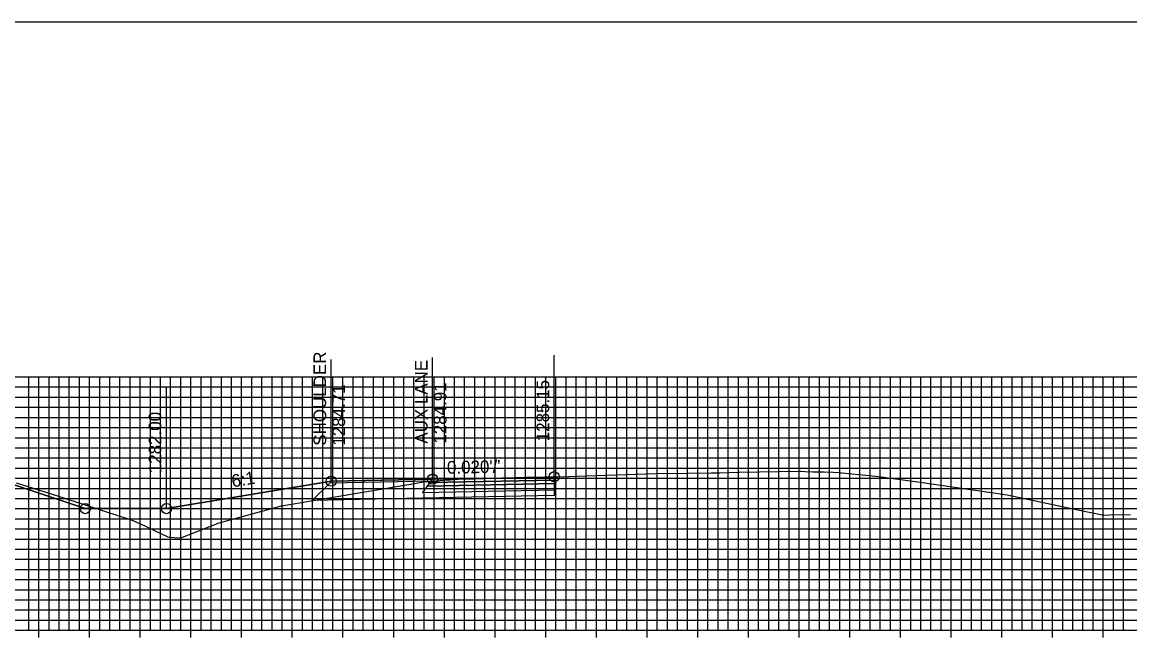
# Model space of a CAD drawing. Extents: x 674939 to 678919, y 750652 to 765176.
# Drawn here: x 678641.9 to 678751.2, y 763735.2 to 763796.3 of the extents above; entities that cross this region are included whole.
import ezdxf

# ---------------------------------------------------------------- set-up
doc = ezdxf.new("R2010")
doc.units = 0
for name, color, linetype in [('R_Alt Surface', 7, 'Continuous'), ('R_Axis', 7, 'Continuous'), ('R_Exist Surface', 7, 'Continuous'), ('R_Fin Surface', 7, 'Continuous'), ('R_Grid', 7, 'Continuous'), ('R_No Plot', 7, 'Continuous'), ('R_Xsect Elev', 7, 'Continuous'), ('R_Xsect Slope', 7, 'Continuous')]:
    doc.layers.add(name, color=color, linetype=linetype)

msp = doc.modelspace()

# ---------------------------------------------------------------- linework, layer by layer
for points in [[(678656.11, 763748.29), (678648.11, 763748.29), (678632.1, 763753.62)], [(678672.37, 763751), (678656.11, 763748.29)]]:
    msp.add_lwpolyline(points)
at = {"layer": 'R_Alt Surface'}
for points in [[(678694.37, 763751.11), (678694.37, 763750.78), (678681.87, 763750.52), (678682.12, 763750.86)], [(678694.37, 763750.78), (678694.37, 763750.12), (678681.37, 763749.85), (678681.87, 763750.52)]]:
    msp.add_lwpolyline(points, close=True, dxfattribs=at)
msp.add_lwpolyline([(678694.37, 763750.12), (678694.37, 763749.58), (678681.37, 763749.31), (678670.49, 763749.09), (678672.25, 763750.84)], dxfattribs=at)
at = {"layer": 'R_Axis'}
for p, q in [((678643.53, 763735.59), (678643.53, 763736.99)), ((678648.53, 763735.59), (678648.53, 763736.99)), ((678653.53, 763735.59), (678653.53, 763736.99)), ((678658.53, 763735.59), (678658.53, 763736.99)), ((678663.53, 763735.59), (678663.53, 763736.99)), ((678668.53, 763735.59), (678668.53, 763736.99)), ((678673.53, 763735.59), (678673.53, 763736.99)), ((678678.53, 763735.59), (678678.53, 763736.99)), ((678683.53, 763735.59), (678683.53, 763736.99)), ((678688.53, 763735.59), (678688.53, 763736.99)), ((678693.53, 763735.59), (678693.53, 763736.99)), ((678698.53, 763735.59), (678698.53, 763736.99)), ((678703.53, 763735.59), (678703.53, 763736.99)), ((678708.53, 763735.59), (678708.53, 763736.99)), ((678713.53, 763735.59), (678713.53, 763736.99)), ((678718.53, 763735.59), (678718.53, 763736.99)), ((678723.53, 763735.59), (678723.53, 763736.99)), ((678728.53, 763735.59), (678728.53, 763736.99)), ((678733.53, 763735.59), (678733.53, 763736.99)), ((678738.53, 763735.59), (678738.53, 763736.99)), ((678743.53, 763735.59), (678743.53, 763736.99)), ((678748.53, 763735.59), (678748.53, 763736.99)), ((678598.53, 763736.29), (678898.53, 763736.29))]:
    msp.add_line(p, q, dxfattribs=at)
at = {"layer": 'R_Exist Surface'}
msp.add_lwpolyline([(678641.3, 763750.83), (678644.55, 763749.8), (678652.65, 763747.19), (678653.54, 763746.79), (678656.26, 763745.51), (678656.89, 763745.45), (678657.55, 763745.4), (678661.16, 763746.83), (678661.23, 763746.85), (678661.32, 763746.88), (678667.45, 763748.56), (678680.58, 763750.77), (678681.62, 763750.95), (678681.84, 763750.96), (678683.95, 763751.13), (678683.98, 763751.13), (678684.1, 763751.13), (678684.48, 763751.16), (678684.9, 763751.2), (678685.1, 763751.22), (678685.62, 763751.21), (678688.52, 763751.28), (678691.52, 763751.38), (678692.29, 763751.4), (678693.4, 763751.41), (678694.37, 763751.44), (678694.7, 763751.44), (678695.77, 763751.47), (678698.46, 763751.56), (678704.38, 763751.74), (678707.45, 763751.79), (678709.84, 763751.82), (678710.71, 763751.83), (678712.62, 763751.88), (678716.59, 763751.95), (678718.62, 763751.97), (678718.65, 763751.97), (678718.72, 763751.97), (678719.11, 763751.94), (678719.87, 763751.92), (678720.92, 763751.91), (678721.01, 763751.92), (678721.87, 763751.89), (678722.5, 763751.87), (678722.66, 763751.83), (678722.74, 763751.82), (678725.41, 763751.55), (678726.36, 763751.45), (678730.48, 763750.89), (678739.04, 763749.66), (678746.17, 763748.13), (678748.57, 763747.66), (678749.18, 763747.68), (678751.22, 763747.7)], dxfattribs=at)
at = {"layer": 'R_Fin Surface'}
for points in [[(678632.1, 763753.62), (678648.11, 763748.29), (678656.11, 763748.29), (678672.37, 763751), (678682.37, 763751.2), (678694.37, 763751.44)], [(678672.37, 763751), (678682.37, 763751.2), (678694.37, 763751.44)], [(678672.37, 763751), (678672.37, 763751)]]:
    msp.add_lwpolyline(points, dxfattribs=at)
for points in [[(678682.37, 763751.2), (678672.37, 763751), (678672.25, 763750.84), (678682.25, 763751.04)], [(678694.37, 763751.44), (678694.37, 763751.11), (678682.12, 763750.86), (678682.37, 763751.2)]]:
    msp.add_lwpolyline(points, close=True, dxfattribs=at)
at = {"layer": 'R_Grid'}
for p, q in [((678598.53, 763761.29), (678898.53, 763761.29)), ((678642.53, 763736.29), (678642.53, 763761.29)), ((678643.53, 763736.29), (678643.53, 763761.29)), ((678644.53, 763736.29), (678644.53, 763761.29)), ((678645.53, 763736.29), (678645.53, 763761.29)), ((678646.53, 763736.29), (678646.53, 763761.29)), ((678647.53, 763736.29), (678647.53, 763761.29)), ((678648.53, 763736.29), (678648.53, 763761.29)), ((678649.53, 763736.29), (678649.53, 763761.29)), ((678650.53, 763736.29), (678650.53, 763761.29)), ((678651.53, 763736.29), (678651.53, 763761.29)), ((678652.53, 763736.29), (678652.53, 763761.29)), ((678653.53, 763736.29), (678653.53, 763761.29)), ((678654.53, 763736.29), (678654.53, 763761.29)), ((678655.53, 763736.29), (678655.53, 763761.29)), ((678656.53, 763736.29), (678656.53, 763761.29)), ((678657.53, 763736.29), (678657.53, 763761.29)), ((678658.53, 763736.29), (678658.53, 763761.29)), ((678659.53, 763736.29), (678659.53, 763761.29)), ((678660.53, 763736.29), (678660.53, 763761.29)), ((678661.53, 763736.29), (678661.53, 763761.29)), ((678662.53, 763736.29), (678662.53, 763761.29)), ((678663.53, 763736.29), (678663.53, 763761.29)), ((678664.53, 763736.29), (678664.53, 763761.29)), ((678665.53, 763736.29), (678665.53, 763761.29)), ((678666.53, 763736.29), (678666.53, 763761.29)), ((678667.53, 763736.29), (678667.53, 763761.29)), ((678668.53, 763736.29), (678668.53, 763761.29)), ((678669.53, 763736.29), (678669.53, 763761.29)), ((678670.53, 763736.29), (678670.53, 763761.29)), ((678671.53, 763736.29), (678671.53, 763761.29)), ((678672.53, 763736.29), (678672.53, 763761.29)), ((678673.53, 763736.29), (678673.53, 763761.29)), ((678674.53, 763736.29), (678674.53, 763761.29)), ((678675.53, 763736.29), (678675.53, 763761.29)), ((678676.53, 763736.29), (678676.53, 763761.29)), ((678677.53, 763736.29), (678677.53, 763761.29)), ((678678.53, 763736.29), (678678.53, 763761.29)), ((678679.53, 763736.29), (678679.53, 763761.29)), ((678680.53, 763736.29), (678680.53, 763761.29)), ((678681.53, 763736.29), (678681.53, 763761.29)), ((678682.53, 763736.29), (678682.53, 763761.29)), ((678683.53, 763736.29), (678683.53, 763761.29)), ((678684.53, 763736.29), (678684.53, 763761.29)), ((678685.53, 763736.29), (678685.53, 763761.29)), ((678686.53, 763736.29), (678686.53, 763761.29)), ((678687.53, 763736.29), (678687.53, 763761.29)), ((678688.53, 763736.29), (678688.53, 763761.29)), ((678689.53, 763736.29), (678689.53, 763761.29)), ((678690.53, 763736.29), (678690.53, 763761.29)), ((678691.53, 763736.29), (678691.53, 763761.29)), ((678692.53, 763736.29), (678692.53, 763761.29)), ((678693.53, 763736.29), (678693.53, 763761.29)), ((678694.53, 763736.29), (678694.53, 763761.29)), ((678695.53, 763736.29), (678695.53, 763761.29)), ((678696.53, 763736.29), (678696.53, 763761.29)), ((678697.53, 763736.29), (678697.53, 763761.29)), ((678698.53, 763736.29), (678698.53, 763761.29)), ((678699.53, 763736.29), (678699.53, 763761.29)), ((678700.53, 763736.29), (678700.53, 763761.29)), ((678701.53, 763736.29), (678701.53, 763761.29)), ((678702.53, 763736.29), (678702.53, 763761.29)), ((678703.53, 763736.29), (678703.53, 763761.29)), ((678704.53, 763736.29), (678704.53, 763761.29)), ((678705.53, 763736.29), (678705.53, 763761.29)), ((678706.53, 763736.29), (678706.53, 763761.29)), ((678707.53, 763736.29), (678707.53, 763761.29)), ((678708.53, 763736.29), (678708.53, 763761.29)), ((678709.53, 763736.29), (678709.53, 763761.29)), ((678710.53, 763736.29), (678710.53, 763761.29)), ((678711.53, 763736.29), (678711.53, 763761.29)), ((678712.53, 763736.29), (678712.53, 763761.29)), ((678713.53, 763736.29), (678713.53, 763761.29)), ((678714.53, 763736.29), (678714.53, 763761.29)), ((678715.53, 763736.29), (678715.53, 763761.29)), ((678716.53, 763736.29), (678716.53, 763761.29)), ((678717.53, 763736.29), (678717.53, 763761.29)), ((678718.53, 763736.29), (678718.53, 763761.29)), ((678719.53, 763736.29), (678719.53, 763761.29)), ((678720.53, 763736.29), (678720.53, 763761.29)), ((678721.53, 763736.29), (678721.53, 763761.29)), ((678722.53, 763736.29), (678722.53, 763761.29)), ((678723.53, 763736.29), (678723.53, 763761.29)), ((678724.53, 763736.29), (678724.53, 763761.29)), ((678725.53, 763736.29), (678725.53, 763761.29)), ((678726.53, 763736.29), (678726.53, 763761.29)), ((678727.53, 763736.29), (678727.53, 763761.29)), ((678728.53, 763736.29), (678728.53, 763761.29)), ((678729.53, 763736.29), (678729.53, 763761.29)), ((678730.53, 763736.29), (678730.53, 763761.29)), ((678731.53, 763736.29), (678731.53, 763761.29)), ((678732.53, 763736.29), (678732.53, 763761.29)), ((678733.53, 763736.29), (678733.53, 763761.29)), ((678734.53, 763736.29), (678734.53, 763761.29)), ((678735.53, 763736.29), (678735.53, 763761.29)), ((678736.53, 763736.29), (678736.53, 763761.29)), ((678737.53, 763736.29), (678737.53, 763761.29)), ((678738.53, 763736.29), (678738.53, 763761.29)), ((678739.53, 763736.29), (678739.53, 763761.29)), ((678740.53, 763736.29), (678740.53, 763761.29)), ((678741.53, 763736.29), (678741.53, 763761.29)), ((678742.53, 763736.29), (678742.53, 763761.29)), ((678743.53, 763736.29), (678743.53, 763761.29)), ((678744.53, 763736.29), (678744.53, 763761.29)), ((678745.53, 763736.29), (678745.53, 763761.29)), ((678746.53, 763736.29), (678746.53, 763761.29)), ((678747.53, 763736.29), (678747.53, 763761.29)), ((678748.53, 763736.29), (678748.53, 763761.29)), ((678749.53, 763736.29), (678749.53, 763761.29)), ((678750.53, 763736.29), (678750.53, 763761.29)), ((678598.53, 763760.29), (678898.53, 763760.29)), ((678598.53, 763759.29), (678898.53, 763759.29)), ((678598.53, 763758.29), (678898.53, 763758.29)), ((678598.53, 763757.29), (678898.53, 763757.29)), ((678598.53, 763756.29), (678898.53, 763756.29)), ((678598.53, 763755.29), (678898.53, 763755.29)), ((678598.53, 763754.29), (678898.53, 763754.29)), ((678598.53, 763753.29), (678898.53, 763753.29)), ((678598.53, 763752.29), (678898.53, 763752.29)), ((678598.53, 763751.29), (678898.53, 763751.29)), ((678598.53, 763750.29), (678898.53, 763750.29)), ((678598.53, 763749.29), (678898.53, 763749.29)), ((678598.53, 763748.29), (678898.53, 763748.29)), ((678598.53, 763747.29), (678898.53, 763747.29)), ((678598.53, 763746.29), (678898.53, 763746.29)), ((678598.53, 763745.29), (678898.53, 763745.29)), ((678598.53, 763744.29), (678898.53, 763744.29)), ((678598.53, 763743.29), (678898.53, 763743.29)), ((678598.53, 763742.29), (678898.53, 763742.29)), ((678598.53, 763741.29), (678898.53, 763741.29)), ((678598.53, 763740.29), (678898.53, 763740.29)), ((678598.53, 763739.29), (678898.53, 763739.29)), ((678598.53, 763738.29), (678898.53, 763738.29)), ((678598.53, 763737.29), (678898.53, 763737.29)), ((678598.53, 763736.29), (678898.53, 763736.29))]:
    msp.add_line(p, q, dxfattribs=at)
at = {"layer": 'R_No Plot'}
msp.add_lwpolyline([(678578.53, 763576.29), (678918.53, 763576.29), (678918.53, 763796.29), (678578.53, 763796.29)], close=True, dxfattribs=at)
for centre in [(678672.37, 763751), (678672.37, 763751), (678682.37, 763751.2), (678694.37, 763751.44), (678648.11, 763748.29), (678656.11, 763748.29)]:
    msp.add_circle(centre, 0.5, dxfattribs=at)
at = {"layer": 'R_Xsect Elev'}
for p, q in [((678682.37, 763751.2), (678682.37, 763763.2)), ((678694.37, 763751.44), (678694.37, 763763.44)), ((678672.37, 763751), (678672.37, 763763)), ((678656.11, 763748.29), (678656.11, 763760.29))]:
    msp.add_line(p, q, dxfattribs=at)

# ---------------------------------------------------------------- texts
for s, p in [('SHOULDER', (678671.87, 763754.5)), ('AUX LANE', (678681.87, 763754.7)), ('1284.71', (678673.74, 763754.5)), ('1284.91', (678683.74, 763754.7)), ('1285.15', (678693.87, 763754.94)), ('1282.00', (678655.61, 763751.79))]:
    msp.add_text(s, height=1.25, rotation=90, dxfattribs=at).set_placement(p)
at = {"layer": 'R_Xsect Slope'}
for s, rotation, p in [("0.020'/'", 1.1458, (678683.8, 763751.73)), ('6:1', 9.4623, (678662.64, 763750.38))]:
    msp.add_text(s, height=1.25, rotation=rotation, dxfattribs=at).set_placement(p)

doc.saveas('drawing.dxf')
